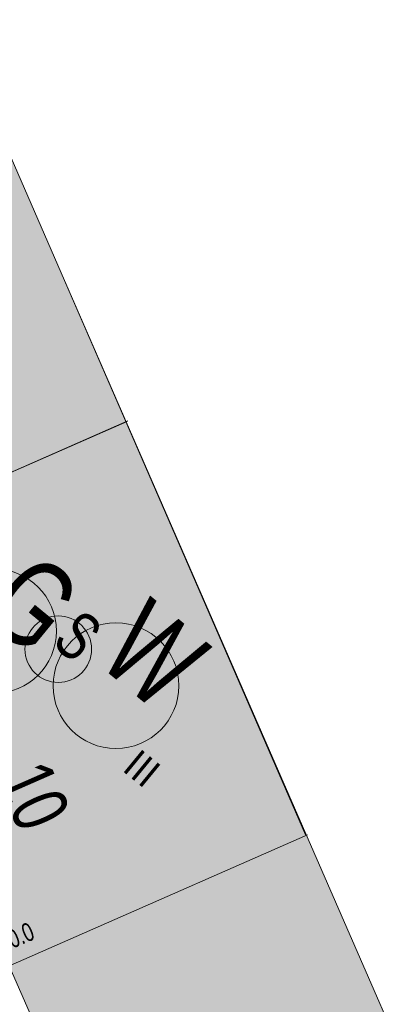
# Model space of a CAD drawing. Header units: metres. Extents: x -740 to 758, y -633 to 854.
# Tile 905 of 1056: x 377 to 387, y 165 to 193. Entities that reach past the tile are written whole.
import ezdxf

# ---------------------------------------------------------------- set-up
doc = ezdxf.new("R2010")
doc.units = ezdxf.units.M
doc.header["$MEASUREMENT"] = 0
for name, color, linetype in [('Gas.LOVION', 7, 'Continuous'), ('Gis.LOVION', 7, 'Continuous'), ('Grundkarte.LOVION', 7, 'Continuous'), ('Grundkarte_Text.LOVION', 7, 'Continuous'), ('Strom.LOVION', 7, 'Continuous'), ('StromBemass.LOVION', 7, 'Continuous'), ('Wasser.LOVION', 7, 'Continuous')]:
    doc.layers.add(name, color=color, linetype=linetype)
doc.styles.add('ERSTELLTER_STIL_1', font='arial.ttf')

msp = doc.modelspace()

# ---------------------------------------------------------------- hatches: boundary and pattern name
at = {"layer": 'Grundkarte.LOVION', "linetype": 'Continuous', "lineweight": 18}
for points in [[(374.623, 193.176), (373.178, 192.532), (365.945, 189.431), (368.834, 182.856), (384.839, 169.702)], [(377.872, 185.729), (370.801, 191.54), (365.979, 189.473), (381.502, 154.046), (382.155, 154.316), (385.017, 155.572), (390.063, 157.779)]]:
    msp.add_hatch(color=9, dxfattribs=at).paths.add_polyline_path(points)

# ---------------------------------------------------------------- linework, layer by layer
at = {"layer": 'Gas.LOVION', "color": 5, "linetype": 'Continuous', "lineweight": 18}
msp.add_circle((375.868, 175.567), 1.794, dxfattribs=at)
at = {"layer": 'Gis.LOVION', "color": 44, "linetype": 'Continuous', "lineweight": 18}
for points in [[(371.108, 177.827), (379.721, 181.625)], [(373.606, 178.934), (379.7, 181.599)], [(376.334, 165.939), (384.892, 169.702)]]:
    msp.add_lwpolyline(points, dxfattribs=at)
at = {"layer": 'Grundkarte.LOVION', "color": 8, "linetype": 'Continuous', "lineweight": 18}
for points in [[(368.834, 182.856), (365.945, 189.431), (373.178, 192.532), (374.623, 193.176), (384.839, 169.702)], [(377.872, 185.729), (390.063, 157.779), (385.017, 155.572), (382.155, 154.316), (381.502, 154.046), (365.979, 189.473), (370.801, 191.54)]]:
    msp.add_lwpolyline(points, dxfattribs=at)
at = {"layer": 'Strom.LOVION', "color": 1, "linetype": 'Continuous', "lineweight": 18}
msp.add_circle((377.717, 175.046), 0.959, dxfattribs=at)
at = {"layer": 'Wasser.LOVION', "color": 94, "linetype": 'Continuous', "lineweight": 18}
msp.add_circle((379.378, 173.995), 1.811, dxfattribs=at)

# ---------------------------------------------------------------- texts
at = {"layer": 'Gas.LOVION', "color": 5, "linetype": 'Continuous', "lineweight": 18, "insert": (375.441, 175.984), "char_height": 2.48984, "attachment_point": 7, "rotation": 320.5839, "style": 'ERSTELLTER_STIL_1'}
msp.add_mtext('{\\A1;\\W0.71563x;G}', dxfattribs=at)
at = {"layer": 'Grundkarte_Text.LOVION', "color": 7, "linetype": 'Continuous', "lineweight": 13, "insert": (379.531, 171.564), "char_height": 0.83073, "attachment_point": 7, "rotation": 320.5841, "style": 'ERSTELLTER_STIL_1'}
msp.add_mtext('{\\A1;\\W0.89451x;III}', dxfattribs=at)
at = {"layer": 'Grundkarte_Text.LOVION', "color": 8, "linetype": 'Continuous', "lineweight": 18, "insert": (375.9, 171.309), "char_height": 1.60086, "attachment_point": 7, "rotation": 293.6868, "style": 'ERSTELLTER_STIL_1'}
msp.add_mtext('{\\A1;\\W0.71558x;10}', dxfattribs=at)
at = {"layer": 'Strom.LOVION', "color": 1, "linetype": 'Continuous', "lineweight": 18, "insert": (377.482, 175.176), "char_height": 1.37442, "attachment_point": 7, "rotation": 320.5841, "style": 'ERSTELLTER_STIL_1'}
msp.add_mtext('{\\A1;\\W0.71557x;S}', dxfattribs=at)
at = {"layer": 'StromBemass.LOVION', "color": 7, "linetype": 'Continuous', "lineweight": 13, "insert": (376.401, 166.411), "char_height": 0.53355, "attachment_point": 7, "rotation": 23.2426, "style": 'ERSTELLTER_STIL_1'}
msp.add_mtext('{\\A1;\\W0.71559x;0.0}', dxfattribs=at)
at = {"layer": 'Wasser.LOVION', "color": 94, "linetype": 'Continuous', "lineweight": 18, "insert": (378.772, 174.674), "char_height": 2.48984, "attachment_point": 7, "rotation": 320.584, "style": 'ERSTELLTER_STIL_1'}
msp.add_mtext('{\\A1;\\W0.71562x;W}', dxfattribs=at)

doc.saveas('drawing.dxf')
